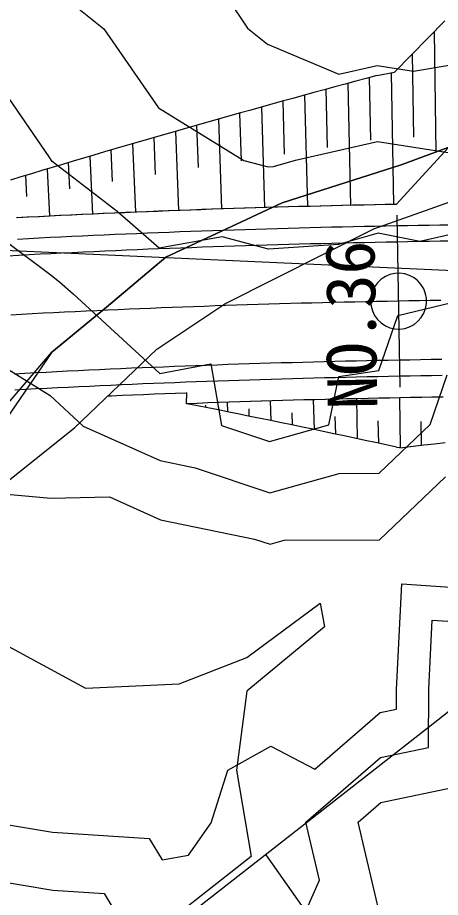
# Model space of a CAD drawing. Extents: x 42655 to 43811, y -141820 to -141156.
# Drawn here: x 43350.67 to 43370.31, y -141366.56 to -141325.62 of the extents above; entities that cross this region are included whole.
import ezdxf

# ---------------------------------------------------------------- set-up
doc = ezdxf.new("R2010")
doc.units = 0
for name, color, linetype in [('D-BMK-HTXT_1', 7, 'Continuous'), ('D-BMK_1', 7, 'Continuous'), ('D-STR-STR5_1', 7, 'Continuous'), ('D-STR_1', 7, 'Continuous'), ('ZE_HICN', 7, 'Continuous'), ('ZE_LWCN', 7, 'Continuous'), ('地形', 7, 'Continuous'), ('現況道路ﾊｯﾁ', 7, 'Continuous')]:
    doc.layers.add(name, color=color, linetype=linetype)

msp = doc.modelspace()

# ---------------------------------------------------------------- linework, layer by layer
at = {"layer": 'D-BMK-HTXT_1'}
for p, q in [((43439.808, -141340.537), (43274.802, -141333.044)), ((43368.446, -141342.814), (43368.299, -141334.816))]:
    msp.add_line(p, q, dxfattribs=at)
msp.add_lwpolyline([(43367.073, -141338.815), (43367.093, -141339.047), (43367.156, -141339.272), (43367.257, -141339.482), (43367.394, -141339.67), (43367.562, -141339.831), (43367.757, -141339.96), (43367.971, -141340.051), (43368.198, -141340.103), (43368.431, -141340.114), (43368.662, -141340.082), (43368.884, -141340.01), (43369.089, -141339.9), (43369.271, -141339.755), (43369.424, -141339.579), (43369.544, -141339.379), (43369.626, -141339.161), (43369.667, -141338.932), (43369.667, -141338.699), (43369.626, -141338.469), (43369.544, -141338.251), (43369.424, -141338.051), (43369.271, -141337.875), (43369.089, -141337.73), (43368.884, -141337.62), (43368.662, -141337.548), (43368.431, -141337.516), (43368.198, -141337.527), (43367.971, -141337.579), (43367.757, -141337.67), (43367.562, -141337.799), (43367.394, -141337.96), (43367.257, -141338.148), (43367.155, -141338.358), (43367.093, -141338.583), (43367.073, -141338.815)], dxfattribs=at)
at = {"layer": 'D-BMK_1'}
msp.add_lwpolyline([(43370.342, -141338.782), (43369.842, -141338.79), (43369.342, -141338.798), (43368.842, -141338.807), (43368.342, -141338.816), (43367.842, -141338.825), (43367.342, -141338.835), (43366.842, -141338.845), (43366.342, -141338.856), (43365.842, -141338.868), (43365.342, -141338.879), (43364.843, -141338.892), (43364.343, -141338.904), (43363.843, -141338.917), (43363.343, -141338.931), (43362.843, -141338.945), (43362.344, -141338.96), (43361.844, -141338.975), (43361.344, -141338.99), (43360.844, -141339.007), (43360.345, -141339.023), (43359.845, -141339.04), (43359.345, -141339.058), (43358.845, -141339.076), (43358.346, -141339.094), (43357.846, -141339.113), (43357.347, -141339.133), (43356.847, -141339.153), (43356.347, -141339.174), (43355.848, -141339.195), (43355.348, -141339.217), (43354.849, -141339.239), (43354.349, -141339.261), (43353.85, -141339.285), (43353.35, -141339.309), (43352.851, -141339.333), (43352.352, -141339.358), (43351.852, -141339.383), (43351.353, -141339.409), (43350.854, -141339.436), (43350.354, -141339.463)], dxfattribs=at)
at = {"layer": 'D-STR-STR5_1'}
for p, q in [((43368.176, -141328.165), (43370.525, -141325.764)), ((43370.028, -141326.272), (43370.103, -141331.898)), ((43369.087, -141331.182), (43369.021, -141327.301)), ((43367.079, -141331.331), (43367.019, -141328.412)), ((43367.36, -141328.32), (43368.176, -141328.165)), ((43368.025, -141328.194), (43368.14, -141334.319)), ((43365.075, -141331.669), (43365.01, -141328.955)), ((43366.014, -141328.682), (43366.141, -141334.36)), ((43364.006, -141329.229), (43364.141, -141334.408)), ((43362.002, -141329.783), (43362.142, -141334.464)), ((43363.073, -141331.97), (43363.004, -141329.505)), ((43361.072, -141332.279), (43361.001, -141330.063)), ((43360.002, -141330.344), (43360.143, -141334.527)), ((43358.005, -141330.913), (43358.144, -141334.599)), ((43359.073, -141332.595), (43359.003, -141330.628)), ((43357.077, -141332.919), (43357.008, -141331.201)), ((43355.082, -141333.251), (43355.018, -141331.782)), ((43356.012, -141331.49), (43356.146, -141334.678)), ((43354.024, -141332.075), (43354.148, -141334.766)), ((43353.09, -141333.592), (43353.031, -141332.371)), ((43351.1, -141333.941), (43351.049, -141332.968)), ((43352.04, -141332.668), (43352.15, -141334.862)), ((43359.42, -141343.765), (43359.416, -141343.662)), ((43360.412, -141343.523), (43360.427, -141343.967)), ((43362.411, -141343.46), (43362.438, -141344.376)), ((43364.41, -141343.404), (43364.446, -141344.793)), ((43366.41, -141343.356), (43366.451, -141345.217)), ((43368.409, -141343.315), (43368.452, -141345.629)), ((43361.433, -141344.17), (43361.422, -141343.831)), ((43363.443, -141344.583), (43363.427, -141344.007)), ((43365.449, -141345.004), (43365.429, -141344.191)), ((43367.452, -141345.432), (43367.431, -141344.383)), ((43369.442, -141345.536), (43369.423, -141344.417)), ((43368.28, -141345.611), (43368.561, -141345.64))]:
    msp.add_line(p, q, dxfattribs=at)
for points in [[(43367.36, -141328.32), (43366.871, -141328.451), (43366.383, -141328.583), (43365.895, -141328.714), (43365.407, -141328.847), (43364.919, -141328.979), (43364.431, -141329.112), (43363.943, -141329.246), (43363.456, -141329.38), (43362.968, -141329.515), (43362.481, -141329.65), (43361.994, -141329.785), (43361.507, -141329.921), (43361.02, -141330.057), (43360.533, -141330.194), (43360.046, -141330.332), (43359.56, -141330.469), (43359.073, -141330.608), (43358.587, -141330.746), (43358.101, -141330.886), (43357.615, -141331.026), (43357.129, -141331.166), (43356.643, -141331.307), (43356.158, -141331.448), (43355.672, -141331.59), (43355.187, -141331.732), (43354.702, -141331.875), (43354.217, -141332.018), (43353.732, -141332.162), (43353.247, -141332.306), (43352.763, -141332.451), (43352.278, -141332.596), (43351.794, -141332.742), (43351.31, -141332.889), (43350.826, -141333.036), (43350.342, -141333.183)], [(43368.14, -141334.319), (43367.786, -141334.325), (43367.282, -141334.335), (43366.779, -141334.346), (43366.275, -141334.357), (43365.772, -141334.368), (43365.268, -141334.38), (43364.765, -141334.392), (43364.261, -141334.405), (43363.757, -141334.418), (43363.254, -141334.432), (43362.75, -141334.446), (43362.247, -141334.461), (43361.743, -141334.476), (43361.239, -141334.492), (43360.736, -141334.508), (43360.232, -141334.524), (43359.728, -141334.542), (43359.225, -141334.559), (43358.721, -141334.577), (43358.217, -141334.596), (43357.713, -141334.615), (43357.21, -141334.635), (43356.706, -141334.655), (43356.202, -141334.676), (43355.698, -141334.697), (43355.195, -141334.719), (43354.691, -141334.741), (43354.187, -141334.764), (43353.683, -141334.788), (43353.18, -141334.812), (43352.676, -141334.836), (43352.172, -141334.861), (43351.669, -141334.887), (43351.165, -141334.913), (43350.661, -141334.94)], [(43370.441, -141343.281), (43369.945, -141343.289), (43369.448, -141343.297), (43368.952, -141343.305), (43368.456, -141343.314), (43367.959, -141343.324), (43367.463, -141343.334), (43366.967, -141343.344), (43366.471, -141343.355), (43365.974, -141343.366), (43365.478, -141343.377), (43364.982, -141343.389), (43364.486, -141343.402), (43363.99, -141343.415), (43363.494, -141343.429), (43362.998, -141343.443), (43362.502, -141343.457), (43362.006, -141343.472), (43361.51, -141343.487), (43361.015, -141343.503), (43360.519, -141343.52), (43360.023, -141343.537), (43359.527, -141343.554), (43359.032, -141343.572), (43358.536, -141343.59)], [(43368.28, -141345.611), (43367.793, -141345.505), (43367.307, -141345.4), (43366.821, -141345.296), (43366.334, -141345.192), (43365.848, -141345.088), (43365.361, -141344.985), (43364.874, -141344.882), (43364.387, -141344.78), (43363.9, -141344.678), (43363.413, -141344.577), (43362.926, -141344.476), (43362.439, -141344.376), (43361.951, -141344.276), (43361.464, -141344.177), (43360.976, -141344.078), (43360.488, -141343.979), (43360.001, -141343.881), (43359.513, -141343.784), (43359.024, -141343.687), (43358.536, -141343.59)], [(43370.531, -141345.408), (43370.039, -141345.466), (43369.546, -141345.524), (43369.053, -141345.582), (43368.561, -141345.64)]]:
    msp.add_lwpolyline(points, dxfattribs=at)
at = {"layer": 'D-STR_1'}
for p, q in [((43368.259, -141334.316), (43370.698, -141331.66)), ((43358.515, -141343.591), (43358.527, -141343.09))]:
    msp.add_line(p, q, dxfattribs=at)
for points in [[(43368.259, -141334.316), (43367.755, -141334.326), (43367.251, -141334.336), (43366.747, -141334.346), (43366.243, -141334.357), (43365.739, -141334.369), (43365.235, -141334.381), (43364.731, -141334.393), (43364.227, -141334.406), (43363.723, -141334.419), (43363.219, -141334.433), (43362.715, -141334.447), (43362.21, -141334.462), (43361.706, -141334.477), (43361.202, -141334.493), (43360.698, -141334.509), (43360.194, -141334.526), (43359.69, -141334.543), (43359.185, -141334.561), (43358.681, -141334.579), (43358.176, -141334.598), (43357.672, -141334.617), (43357.168, -141334.637), (43356.664, -141334.657), (43356.159, -141334.678), (43355.655, -141334.699), (43355.151, -141334.721), (43354.647, -141334.743), (43354.142, -141334.766), (43353.638, -141334.79), (43353.134, -141334.814), (43352.63, -141334.838), (43352.125, -141334.863), (43351.621, -141334.889), (43351.117, -141334.915), (43350.612, -141334.942)], [(43370.792, -141335.275), (43370.289, -141335.283), (43369.786, -141335.29), (43369.283, -141335.298), (43368.78, -141335.307), (43368.277, -141335.316), (43367.774, -141335.326), (43367.271, -141335.336), (43366.768, -141335.346), (43366.265, -141335.357), (43365.762, -141335.369), (43365.258, -141335.38), (43364.755, -141335.393), (43364.252, -141335.405), (43363.749, -141335.419), (43363.246, -141335.432), (43362.743, -141335.447), (43362.24, -141335.461), (43361.736, -141335.477), (43361.233, -141335.492), (43360.73, -141335.508), (43360.227, -141335.525), (43359.724, -141335.542), (43359.221, -141335.56), (43358.717, -141335.578), (43358.214, -141335.597), (43357.711, -141335.616), (43357.208, -141335.636), (43356.704, -141335.656), (43356.201, -141335.677), (43355.698, -141335.698), (43355.195, -141335.72), (43354.692, -141335.742), (43354.188, -141335.765), (43353.685, -141335.789), (43353.182, -141335.813), (43352.679, -141335.837), (43352.176, -141335.862), (43351.672, -141335.888), (43351.169, -141335.914), (43350.666, -141335.941)], [(43370.803, -141336.025), (43370.3, -141336.032), (43369.798, -141336.04), (43369.296, -141336.048), (43368.793, -141336.057), (43368.291, -141336.066), (43367.788, -141336.076), (43367.286, -141336.086), (43366.784, -141336.096), (43366.281, -141336.107), (43365.779, -141336.118), (43365.276, -141336.13), (43364.774, -141336.142), (43364.272, -141336.155), (43363.769, -141336.168), (43363.267, -141336.182), (43362.764, -141336.196), (43362.262, -141336.211), (43361.759, -141336.226), (43361.257, -141336.242), (43360.755, -141336.258), (43360.252, -141336.275), (43359.75, -141336.292), (43359.247, -141336.309), (43358.745, -141336.328), (43358.242, -141336.346), (43357.74, -141336.365), (43357.237, -141336.385), (43356.735, -141336.405), (43356.233, -141336.426), (43355.73, -141336.447), (43355.228, -141336.469), (43354.725, -141336.492), (43354.223, -141336.514), (43353.72, -141336.538), (43353.218, -141336.562), (43352.716, -141336.586), (43352.213, -141336.611), (43351.711, -141336.637), (43351.209, -141336.663), (43350.706, -141336.69), (43350.204, -141336.717)], [(43370.383, -141341.532), (43369.885, -141341.539), (43369.388, -141341.548), (43368.89, -141341.556), (43368.393, -141341.565), (43367.895, -141341.575), (43367.398, -141341.584), (43366.9, -141341.595), (43366.403, -141341.606), (43365.906, -141341.617), (43365.408, -141341.629), (43364.911, -141341.641), (43364.414, -141341.653), (43363.917, -141341.666), (43363.42, -141341.68), (43362.922, -141341.694), (43362.425, -141341.709), (43361.928, -141341.724), (43361.431, -141341.739), (43360.934, -141341.755), (43360.437, -141341.772), (43359.94, -141341.789), (43359.443, -141341.806), (43358.946, -141341.824), (43358.449, -141341.842), (43357.953, -141341.861), (43357.456, -141341.881), (43356.959, -141341.901), (43356.462, -141341.921), (43355.966, -141341.942), (43355.469, -141341.964), (43354.972, -141341.986), (43354.476, -141342.009), (43353.979, -141342.032), (43353.483, -141342.055), (43352.986, -141342.08), (43352.49, -141342.104), (43351.994, -141342.13), (43351.497, -141342.155), (43351.001, -141342.182), (43350.505, -141342.209)], [(43370.394, -141342.282), (43369.897, -141342.289), (43369.4, -141342.298), (43368.903, -141342.306), (43368.407, -141342.315), (43367.91, -141342.324), (43367.413, -141342.334), (43366.916, -141342.345), (43366.42, -141342.355), (43365.923, -141342.367), (43365.426, -141342.378), (43364.93, -141342.39), (43364.433, -141342.403), (43363.937, -141342.416), (43363.44, -141342.43), (43362.944, -141342.444), (43362.447, -141342.458), (43361.951, -141342.473), (43361.455, -141342.489), (43360.958, -141342.505), (43360.462, -141342.521), (43359.966, -141342.538), (43359.47, -141342.556), (43358.974, -141342.573), (43358.478, -141342.592), (43357.982, -141342.611), (43357.485, -141342.63), (43356.99, -141342.65), (43356.494, -141342.671), (43355.998, -141342.692), (43355.502, -141342.713), (43355.006, -141342.735), (43354.51, -141342.758), (43354.015, -141342.781), (43353.519, -141342.804), (43353.023, -141342.829), (43352.528, -141342.853), (43352.032, -141342.879), (43351.537, -141342.904), (43351.041, -141342.931), (43350.546, -141342.957)], [(43358.527, -141343.09), (43358.496, -141343.092), (43358.001, -141343.11), (43357.505, -141343.13), (43357.01, -141343.15), (43356.514, -141343.17), (43356.019, -141343.191), (43355.524, -141343.213), (43355.028, -141343.235), (43354.846, -141343.243)], [(43370.409, -141343.282), (43369.913, -141343.289), (43369.417, -141343.297), (43368.921, -141343.306), (43368.425, -141343.315), (43367.929, -141343.324), (43367.433, -141343.334), (43366.937, -141343.344), (43366.442, -141343.355), (43365.946, -141343.366), (43365.45, -141343.378), (43364.955, -141343.39), (43364.459, -141343.403), (43363.963, -141343.416), (43363.468, -141343.429), (43362.972, -141343.443), (43362.477, -141343.458), (43361.982, -141343.473), (43361.486, -141343.488), (43360.991, -141343.504), (43360.496, -141343.521), (43360.001, -141343.537), (43359.505, -141343.555), (43359.01, -141343.573), (43358.515, -141343.591)]]:
    msp.add_lwpolyline(points, dxfattribs=at)
at = {"layer": 'ZE_HICN'}
msp.add_lwpolyline([(43349.737, -141341.685), (43352.19, -141343.21), (43353.711, -141344.629), (43357.292, -141346.236), (43358.917, -141346.57), (43362.388, -141347.741), (43365.605, -141346.834), (43367.471, -141346.825), (43369.842, -141344.553), (43370.636, -141342.245)], dxfattribs=at)
at = {"layer": 'ZE_LWCN'}
for points in [[(43353.131, -141324.9), (43354.683, -141326.137), (43357.215, -141329.822), (43361.184, -141332.269), (43362.316, -141332.57), (43362.557, -141332.554), (43363.587, -141332.257), (43367.399, -141331.389), (43372.457, -141332.175), (43372.49, -141332.169), (43376.555, -141330.964), (43377.571, -141330.674), (43379.805, -141329.469), (43382.647, -141328.092), (43383.458, -141326.989), (43387.729, -141326.699), (43387.979, -141326.285), (43388.3, -141325.978), (43392.791, -141321.242)], [(43359.49, -141323.322), (43361.354, -141326.105), (43362.289, -141326.864), (43365.592, -141328.255), (43367.382, -141327.848), (43369.068, -141328.11), (43372.469, -141327.536), (43373.454, -141327.243), (43377.55, -141326.075), (43377.636, -141326.028), (43381.218, -141324.301)], [(43372.505, -141335.328), (43369.36, -141336.043), (43367.419, -141335.658), (43365.585, -141336.186), (43362.334, -141336.397), (43360.174, -141335.823), (43357.246, -141336.358), (43355.299, -141334.644), (43352.276, -141332.311), (43352.138, -141332.103), (43349.908, -141328.841), (43347.037, -141329.431), (43344.413, -141329.362), (43341.944, -141328.354), (43339.559, -141326.208), (43337.857, -141324.984)], [(43350.145, -141336.047), (43352.163, -141337.563), (43352.623, -141337.918), (43353.249, -141338.469), (43357.273, -141342.183), (43359.642, -141341.73), (43360.142, -141344.599), (43362.376, -141345.353), (43365.132, -141344.576), (43365.594, -141342.325), (43367.449, -141342.043), (43368.331, -141339.48), (43372.52, -141338.477)], [(43349.65, -141347.751), (43352.213, -141347.986), (43354.938, -141347.925), (43357.305, -141348.987), (43361.683, -141349.888), (43362.399, -141350.13), (43363.063, -141349.943), (43367.486, -141349.922), (43370.549, -141346.986)], [(43341.946, -141369.336), (43340.326, -141365.351), (43338.684, -141363.188), (43336.994, -141357.663), (43336.826, -141357.034), (43336.753, -141356.748), (43335.795, -141350.877), (43336.951, -141348.647), (43338.372, -141350.864), (43337.29, -141356.668), (43337.669, -141357.03), (43342.087, -141358.638), (43344.969, -141359.673), (43345.61, -141363.156), (43347.202, -141364.482), (43349.348, -141365.73), (43352.299, -141366.233), (43354.685, -141366.386), (43356.42, -141369.267)], [(43349.971, -141363.135), (43352.286, -141363.53), (43356.784, -141363.819), (43357.38, -141364.809), (43358.618, -141364.595), (43359.67, -141363.089), (43360.437, -141360.649), (43362.443, -141359.525), (43364.484, -141360.602), (43367.524, -141357.959), (43368.278, -141357.8), (43368.28, -141356.886), (43368.53, -141351.975), (43372.585, -141352.248)], [(43363.164, -141369.236), (43364.697, -141365.759), (43364.067, -141363.069), (43367.534, -141360.055), (43369.765, -141359.584), (43369.772, -141356.879), (43369.936, -141353.661), (43372.593, -141353.84)], [(43367.57, -141367.621), (43366.501, -141363.057), (43367.544, -141362.151), (43371.253, -141361.369)]]:
    msp.add_lwpolyline(points, dxfattribs=at)
at = {"layer": '地形'}
msp.add_line((43362.206, -141364.586), (43370.225, -141376.006), dxfattribs=at)
for points in [[(43311.115, -141382.224), (43316.422, -141380.309), (43319.224, -141379.204), (43320.361, -141378.505), (43324.721, -141371.676), (43332.93, -141361.58), (43335.811, -141360.459), (43338.506, -141358.906), (43343.589, -141355.977), (43346.837, -141353.684), (43350.07, -141347.302), (43353.317, -141344.706), (43357.132, -141341.056), (43360.297, -141338.947), (43367.215, -141335.453), (43381.438, -141330.388), (43392.065, -141326.794), (43404.164, -141323.199), (43413.973, -141321.075), (43417.897, -141318.951)], [(43311.848, -141378.926), (43317.636, -141376.998), (43319.039, -141375.859), (43320.529, -141373.843), (43323.555, -141368.654), (43327.198, -141363.028), (43330.901, -141359.744), (43334.671, -141357.653), (43343.724, -141352.451), (43346.766, -141347.225), (43349.67, -141344.194), (43352.257, -141341.186), (43354.796, -141339.09), (43357.556, -141336.773), (43362.965, -141334.236), (43368.485, -141332.471), (43380.739, -141327.947), (43385.604, -141325.689), (43386.082, -141324.597)], [(43352.681, -141372.013), (43369.768, -141358.639), (43383.603, -141347.733), (43388.026, -141354.1), (43384.677, -141356.739), (43377.918, -141363.927), (43375.614, -141366.689), (43371.311, -141375.236), (43370.236, -141376.004), (43367.651, -141377.913), (43359.296, -141378.68), (43357.238, -141378.251), (43354.504, -141374.997), (43352.681, -141372.013)], [(43348.022, -141348.992), (43350.204, -141354.852), (43353.819, -141356.828), (43358.184, -141356.624), (43361.321, -141355.397), (43364.731, -141352.876), (43364.936, -141353.966), (43361.321, -141356.965), (43360.844, -141360.644), (43361.526, -141364.665), (43352.597, -141371.684), (43349.907, -141368.863), (43346.713, -141364.831), (43344.185, -141360.02), (43341.495, -141357.433), (43340.217, -141352.492), (43348.022, -141348.992)]]:
    msp.add_lwpolyline(points, dxfattribs=at)
at = {"layer": '現況道路ﾊｯﾁ'}
for points in [[(43311.115, -141382.224), (43316.422, -141380.309), (43319.224, -141379.204), (43320.361, -141378.505), (43324.721, -141371.676), (43331.772, -141359.686), (43332.99, -141358.401), (43338.867, -141352.527), (43343.09, -141350.303), (43347.229, -141348.275), (43350.07, -141347.302), (43353.317, -141344.706), (43357.132, -141341.056), (43360.297, -141338.947), (43367.215, -141335.453), (43381.438, -141330.388), (43392.065, -141326.794), (43404.164, -141323.199), (43413.973, -141321.075), (43417.897, -141318.951)], [(43386.082, -141324.597), (43385.604, -141325.689), (43380.739, -141327.947), (43368.485, -141332.471), (43362.965, -141334.236), (43357.556, -141336.773), (43354.796, -141339.09), (43352.257, -141341.186), (43350.16, -141344.274), (43348.283, -141345.708), (43340.997, -141348.466), (43337.354, -141350.562), (43330.73, -141357.071), (43327.198, -141363.028), (43323.555, -141368.654), (43320.529, -141373.843), (43319.039, -141375.859), (43317.636, -141376.998), (43311.848, -141378.926)]]:
    msp.add_lwpolyline(points, dxfattribs=at)

# ---------------------------------------------------------------- texts
at = {"layer": 'D-BMK-HTXT_1'}
msp.add_text('NO.36', height=2.3065, rotation=91.0574, dxfattribs=at).set_placement((43367.39, -141343.834))

doc.saveas('drawing.dxf')
